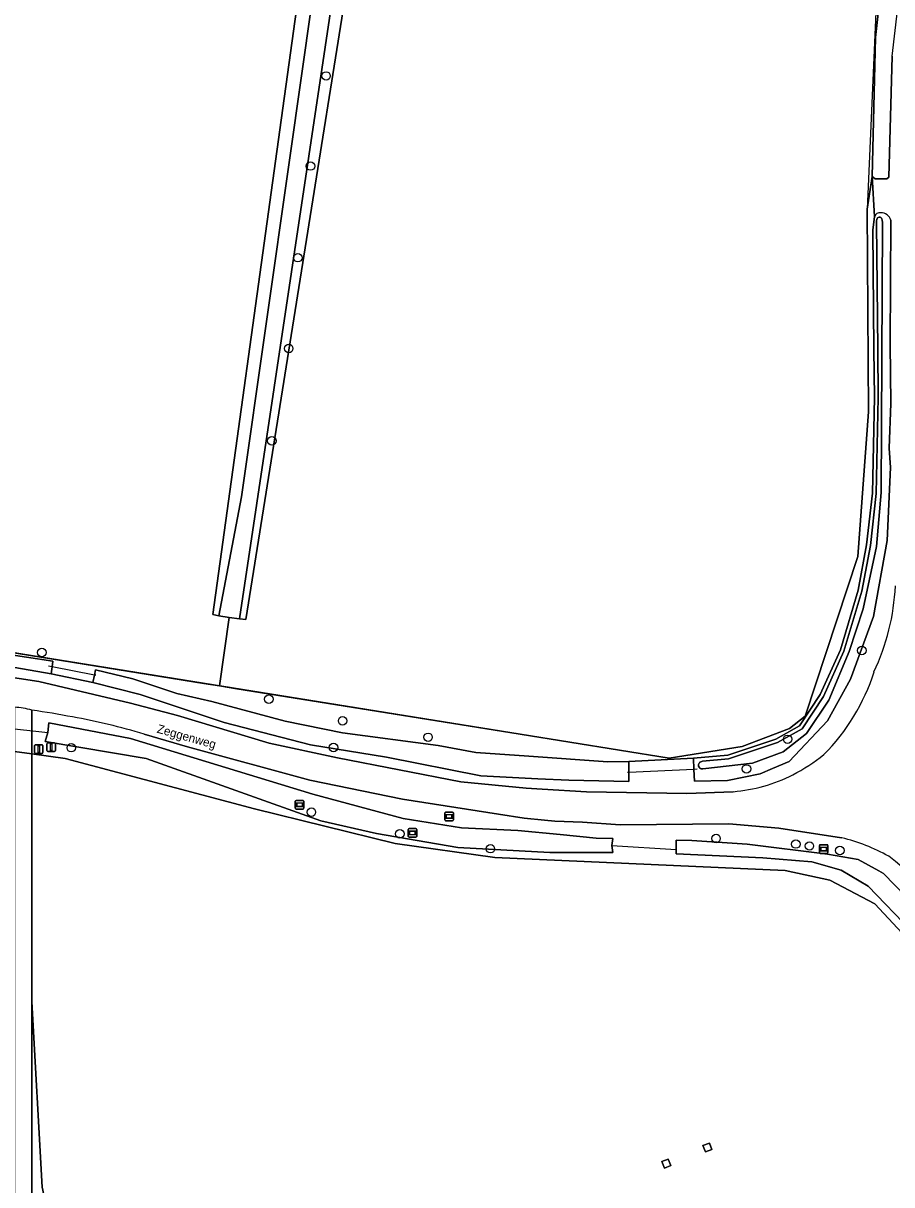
# Model space of a CAD drawing. Extents: x 164494 to 166241, y 382475 to 384495.
# Drawn here: x 165063.2 to 165163.4, y 383403.6 to 383537.6 of the extents above; entities that cross this region are included whole.
import ezdxf

# ---------------------------------------------------------------- set-up
doc = ezdxf.new("R2010")
doc.units = 0
for name, color, linetype in [('IMGEO_Afsluitpaal', 7, 'Continuous'), ('IMGEO_Boom', 7, 'Continuous'), ('IMGEO_Bouwland', 7, 'Continuous'), ('IMGEO_Duiker', 7, 'Continuous'), ('IMGEO_Grasland_agrarisch', 7, 'Continuous'), ('IMGEO_Grasland_overig', 7, 'Continuous'), ('IMGEO_Groenvoorziening', 7, 'Continuous'), ('IMGEO_Hek', 7, 'Continuous'), ('IMGEO_Hoogspanningsmast', 7, 'Continuous'), ('IMGEO_Oever', 7, 'Continuous'), ('IMGEO_Openbare_ruimte_label', 7, 'Continuous'), ('IMGEO_Rijbaan_lokaal_halfverhard', 7, 'Continuous'), ('IMGEO_Straatnaambord', 7, 'Continuous'), ('IMGEO_Verklikker', 7, 'Continuous'), ('IMGEO_Waterloop', 7, 'Continuous')]:
    doc.layers.add(name, color=color, linetype=linetype)

msp = doc.modelspace()

# ---------------------------------------------------------------- linework, layer by layer
at = {"layer": 'IMGEO_Afsluitpaal'}
for p, q in [((165064.46, 383453.44), (165064.46, 383454.24)), ((165064.46, 383454.24), (165064.46, 383453.44)), ((165064.56, 383454.34), (165065.35, 383454.34)), ((165065.35, 383454.34), (165064.56, 383454.34)), ((165065.45, 383454.24), (165065.45, 383453.44)), ((165065.45, 383453.44), (165065.45, 383454.24)), ((165065.9, 383453.68), (165065.9, 383454.47)), ((165065.9, 383454.47), (165065.9, 383453.68)), ((165066, 383454.57), (165066.79, 383454.57)), ((165066.79, 383454.57), (165066, 383454.57)), ((165066.89, 383454.47), (165066.89, 383453.68)), ((165066.89, 383453.68), (165066.89, 383454.47)), ((165065.35, 383453.34), (165064.56, 383453.34)), ((165064.56, 383453.34), (165065.35, 383453.34)), ((165066.79, 383453.58), (165066, 383453.58)), ((165066, 383453.58), (165066.79, 383453.58))]:
    msp.add_line(p, q, dxfattribs=at)
for points in [[(165064.88, 383454.22), (165065.03, 383454.22), (165065.03, 383453.47), (165064.88, 383453.47), (165064.88, 383454.22)], [(165066.32, 383454.45), (165066.47, 383454.45), (165066.47, 383453.7), (165066.32, 383453.7), (165066.32, 383454.45)]]:
    msp.add_lwpolyline(points, dxfattribs=at)
for centre, start, end in [((165064.56, 383454.24), 90, 180), ((165064.56, 383454.24), 90, 180), ((165065.35, 383454.24), 0, 90), ((165065.35, 383454.24), 360, 90), ((165066, 383454.47), 90, 180), ((165066, 383454.47), 90, 180), ((165066.79, 383454.47), 0, 90), ((165066.79, 383454.47), 360, 90), ((165064.56, 383453.44), 180, 270), ((165064.56, 383453.44), 180, 270), ((165065.35, 383453.44), 270, 0), ((165065.35, 383453.44), 270, 0), ((165066, 383453.68), 180, 270), ((165066, 383453.68), 180, 270), ((165066.79, 383453.68), 270, 0), ((165066.79, 383453.68), 270, 0)]:
    msp.add_arc(centre, 0.1, start, end, dxfattribs=at)
at = {"layer": 'IMGEO_Boom'}
for centre in [(165098.11, 383531.53), (165096.32, 383521.13), (165094.85, 383510.56), (165093.8, 383500.07), (165091.86, 383489.42), (165065.31, 383465), (165159.93, 383465.23), (165091.51, 383459.6), (165100.02, 383457.11), (165109.88, 383455.21), (165151.36, 383454.98), (165068.71, 383454), (165098.97, 383454.03), (165146.62, 383451.55), (165096.42, 383446.56), (165106.62, 383444.07), (165143.11, 383443.52), (165152.31, 383442.88), (165153.88, 383442.66), (165117.07, 383442.35), (165157.39, 383442.14)]:
    msp.add_circle(centre, 0.489, dxfattribs=at)
at = {"layer": 'IMGEO_Bouwland'}
msp.add_lwpolyline([(165166.66, 383430.35), (165161.41, 383435.97), (165156.25, 383438.71), (165151.08, 383439.85), (165117.59, 383441.32), (165106.08, 383442.96), (165089.86, 383446.96), (165068.01, 383452.77), (165064.17, 383453.3), (165064.17, 383424.66), (165065.35, 383403.27), (165066.36, 383398.66), (165069.08, 383391.54), (165072.75, 383381.96), (165076.79, 383375.88), (165086.24, 383357.13), (165092.2, 383334.92), (165099.43, 383315.01)], dxfattribs=at)
for points in [[(165142.63, 383407.64), (165141.88, 383407.35), (165141.59, 383408.09), (165142.34, 383408.38)], [(165137.14, 383405.49), (165136.85, 383406.24), (165137.59, 383406.53), (165137.88, 383405.78)]]:
    msp.add_lwpolyline(points, close=True, dxfattribs=at)
at = {"layer": 'IMGEO_Duiker'}
for points in [[(165071.55, 383462.36), (165071.38, 383462.39), (165066.5, 383463.32), (165066.08, 383463.4)], [(165060.79, 383456.33), (165066, 383455.76)], [(165140.93, 383451.52), (165140.56, 383451.5), (165133.06, 383451.15), (165132.9, 383451.14)], [(165131.09, 383442.73), (165138.5, 383442.24)]]:
    msp.add_lwpolyline(points, dxfattribs=at)
at = {"layer": 'IMGEO_Grasland_agrarisch'}
for points in [[(165085.73, 383469.23), (165085.03, 383469.37), (165092.78, 383525.31), (165101.06, 383585.06), (165101.6, 383588.5), (165078.35, 383592.91), (165064.91, 383595.43), (165020.22, 383603.83), (165022.62, 383592.14), (165023.61, 383587.29), (165025.88, 383587.42), (165026.35, 383585.36), (165026.6, 383583.92), (165041.76, 383516.57), (165051.95, 383468.78), (165052.53, 383466.48), (165084, 383461.43), (165085.8, 383461.14), (165086.93, 383469.05)], [(165087.6, 383460.85), (165120.5, 383455.57), (165137.71, 383452.81), (165146.12, 383454.14), (165151.58, 383456.21), (165153.4, 383457.64), (165159.48, 383476.07), (165160.71, 383492.77), (165160.54, 383516.17), (165161.13, 383519.91), (165161.5, 383535.99), (165162.48, 383544.71), (165164.33, 383556.52), (165167.42, 383576.04), (165107.84, 383587.32), (165107.52, 383585.73), (165088.86, 383468.79), (165088.13, 383468.87), (165086.93, 383469.05), (165085.8, 383461.14)]]:
    msp.add_lwpolyline(points, close=True, dxfattribs=at)
at = {"layer": 'IMGEO_Grasland_overig'}
for points in [[(165168.46, 383576.5), (165107.96, 383587.93), (165105.99, 383588.31), (165088.13, 383468.87), (165088.86, 383468.79), (165107.52, 383585.73), (165107.84, 383587.32), (165167.42, 383576.04), (165164.33, 383556.52), (165166.35, 383565.77), (165167.07, 383569.32), (165167.77, 383572.79)], [(165066.12, 383456.87), (165075.55, 383455.07), (165096.6, 383448.63), (165106.99, 383445.82), (165113.74, 383444.77), (165120.24, 383444.43), (165125.11, 383443.97), (165129.29, 383443.57), (165131.18, 383443.52), (165131.09, 383442.73), (165131.18, 383441.9), (165125.93, 383441.91), (165123.94, 383441.91), (165113.31, 383442.5), (165103.94, 383444.11), (165097.49, 383445.58), (165077.37, 383452.77), (165065.69, 383454.73), (165066, 383455.76)], [(165064.17, 383424.66), (165064.17, 383398.94), (165069.08, 383391.54), (165066.36, 383398.66), (165065.35, 383403.27)]]:
    msp.add_lwpolyline(points, close=True, dxfattribs=at)
for points in [[(165101.06, 383585.06), (165092.78, 383525.31), (165085.03, 383469.37), (165085.73, 383469.23), (165088.36, 383482.97), (165093.96, 383522.35), (165102.82, 383584.59)], [(165054.39, 383465.83), (165066.59, 383463.99), (165066.5, 383463.32), (165066.39, 383462.52), (165071.21, 383461.54), (165071.38, 383462.39), (165071.49, 383462.98), (165075.83, 383461.94), (165080.91, 383460.27), (165084.93, 383459.34), (165093.4, 383457.08), (165100.01, 383455.72), (165111.06, 383454.25), (165115.38, 383453.44), (165121.52, 383453.01), (165130.63, 383452.37), (165133.06, 383452.43), (165140.5, 383452.79), (165144.46, 383453.15), (165150, 383454.98), (165152.73, 383456.51), (165155.13, 383460.13), (165157.46, 383465.3), (165159.51, 383472.18), (165160.48, 383477.41), (165161.14, 383483.39), (165161.38, 383494.41), (165161.32, 383500), (165161.2, 383513.73), (165161.4, 383515.31), (165161.13, 383519.91), (165160.54, 383516.17), (165160.71, 383492.77), (165159.48, 383476.07), (165153.4, 383457.64), (165151.58, 383456.21), (165146.12, 383454.14), (165137.71, 383452.81), (165120.5, 383455.57), (165087.6, 383460.85), (165085.8, 383461.14), (165084, 383461.43), (165052.53, 383466.48)], [(165062.17, 383458.67), (165062.17, 383455.47), (165062.17, 383453.58), (165064.17, 383453.3), (165064.17, 383455.05), (165064.17, 383458.34)], [(165064.17, 383458.34), (165064.17, 383455.05), (165064.17, 383453.3), (165068.01, 383452.77), (165089.86, 383446.96), (165106.08, 383442.96), (165117.59, 383441.32), (165151.08, 383439.85), (165156.25, 383438.71), (165161.41, 383435.97), (165166.66, 383430.35)], [(165157.6, 383443.62), (165150.36, 383444.72), (165144.57, 383445.21), (165132.06, 383445.11), (165127.68, 383445.42), (165124.51, 383445.51), (165123.3, 383445.65), (165120.98, 383445.87), (165118.01, 383446.32), (165106.93, 383448.06), (165096.24, 383450.26), (165082.14, 383454.1), (165077.11, 383455.56)], [(164992.61, 383424.04), (165014.57, 383404.26), (165026.95, 383397.57), (165051.51, 383396.47), (165062.55, 383397.3), (165072.75, 383381.96), (165069.08, 383391.54), (165064.17, 383398.94), (165064.17, 383424.66), (165064.17, 383453.3), (165062.17, 383453.58), (165062.17, 383406.13), (165062.17, 383399.28), (165051.48, 383398.48), (165027.5, 383399.55), (165015.73, 383405.91), (165000.27, 383419.83)], [(165165.71, 383432.8), (165160.66, 383438.01), (165157.54, 383439.88), (165154.15, 383440.82), (165148.49, 383441.29), (165138.5, 383441.75), (165138.5, 383442.24), (165138.5, 383443.33), (165140.33, 383443.28), (165146.7, 383442.89), (165155.96, 383441.73), (165159.51, 383441.12), (165161.88, 383439.8), (165162.43, 383439.49), (165166.28, 383435.54)]]:
    msp.add_lwpolyline(points, dxfattribs=at)
for centre, radius, start, end in [((165061.79, 383450.27), 8.41, 73.5632, 87.4192), ((165053.22, 383378.46), 80.62, 78.8209, 82.1908), ((165055.89, 383385.52), 73.19, 73.1407, 79.8002), ((165152.01, 383421.39), 22.92, 61.2506, 75.8794), ((165113.57, 383379.16), 79.57, 40.0636, 51.5673)]:
    msp.add_arc(centre, radius, start, end, dxfattribs=at)
at = {"layer": 'IMGEO_Groenvoorziening'}
for points in [[(165163.43, 383533.8), (165163.04, 383519.85), (165162.83, 383519.67), (165161.45, 383519.65), (165161.13, 383519.91), (165161.4, 383515.31)], [(165163.28, 383514.89), (165163.21, 383500.58), (165163.28, 383493.74), (165163.08, 383488.57), (165163.22, 383486.35), (165162.84, 383477.91), (165161.29, 383469.15), (165158.61, 383461.9), (165155.95, 383457.11), (165151.54, 383452.4), (165149.63, 383451.59), (165148.18, 383450.97), (165144.44, 383450.23), (165140.63, 383450.13), (165140.56, 383451.5), (165140.5, 383452.79), (165133.06, 383452.43), (165133.06, 383451.15), (165133.06, 383450.11), (165126.11, 383450.26), (165122.55, 383450.43), (165115.95, 383450.74), (165105.08, 383452.91), (165096.33, 383454.33), (165086.36, 383456.93), (165076.65, 383460.14), (165071.21, 383461.54), (165066.39, 383462.52), (165062.2, 383463.27)], [(165057.62, 383462.78), (165064.98, 383461.64), (165075.55, 383459.14), (165080.96, 383457.71), (165091.53, 383454.54), (165099.43, 383452.82), (165113.65, 383450.05), (165121.19, 383449.33), (165123.03, 383449.22), (165128.16, 383448.91), (165139.72, 383448.73), (165145.08, 383448.93)]]:
    msp.add_lwpolyline(points, dxfattribs=at)
for centre, radius, start, end in [((165162, 383515.1), 0.635, 80.9352, 160.7513), ((165162.18, 383514.6), 1.13, 14.701, 94.1869), ((165137.85, 383473.85), 25.97, 334.7066, 357.3977), ((165138.64, 383470), 23.83, 315.1799, 342.2854), ((165143.49, 383467.78), 18.9, 296.6394, 309.5931), ((165143.47, 383467.8), 18.94, 274.8677, 296.6603)]:
    msp.add_arc(centre, radius, start, end, dxfattribs=at)
at = {"layer": 'IMGEO_Hek'}
for points in [[(165120.5, 383455.57), (165048.52, 383467.13), (165044.15, 383492.19), (165030.79, 383552.26), (165020.22, 383603.83), (165064.91, 383595.43)], [(165162.5, 383545.03), (165161.53, 383538.9), (165160.54, 383516.17), (165160.71, 383492.77), (165159.48, 383476.07), (165153.4, 383457.64), (165151.58, 383456.21), (165146.12, 383454.14), (165137.71, 383452.81), (165120.5, 383455.57)]]:
    msp.add_lwpolyline(points, dxfattribs=at)
at = {"layer": 'IMGEO_Hoogspanningsmast'}
for points in [[(165142.63, 383407.64), (165142.34, 383408.38), (165141.59, 383408.09), (165141.88, 383407.35)], [(165137.14, 383405.49), (165137.88, 383405.78), (165137.59, 383406.53), (165136.85, 383406.24)]]:
    msp.add_lwpolyline(points, close=True, dxfattribs=at)
at = {"layer": 'IMGEO_Oever'}
msp.add_lwpolyline([(165161.4, 383515.31), (165161.2, 383513.73), (165161.32, 383500), (165161.38, 383494.41), (165161.14, 383483.39), (165160.48, 383477.41), (165159.51, 383472.18), (165157.46, 383465.3), (165155.13, 383460.13), (165152.73, 383456.51), (165150, 383454.98), (165144.46, 383453.15), (165140.5, 383452.79), (165140.56, 383451.5), (165140.63, 383450.13), (165144.44, 383450.23), (165148.18, 383450.97), (165149.63, 383451.59), (165151.54, 383452.4), (165155.95, 383457.11), (165158.61, 383461.9), (165161.29, 383469.15), (165162.84, 383477.91), (165163.22, 383486.35), (165163.08, 383488.57), (165163.28, 383493.74), (165163.21, 383500.58), (165163.28, 383514.89)], dxfattribs=at)
msp.add_lwpolyline([(165141.6, 383451.55), (165141.49, 383451.55), (165141.39, 383451.57), (165141.3, 383451.6), (165141.21, 383451.67), (165141.14, 383451.76), (165141.1, 383451.86), (165141.08, 383451.94), (165141.09, 383452.08), (165141.14, 383452.22), (165141.18, 383452.26), (165141.25, 383452.33), (165141.34, 383452.38), (165141.45, 383452.42), (165141.55, 383452.46), (165144.55, 383452.73), (165150.18, 383454.59), (165153.03, 383456.19), (165155.51, 383459.92), (165157.86, 383465.15), (165159.93, 383472.08), (165160.91, 383477.35), (165161.57, 383483.36), (165161.81, 383494.41), (165161.76, 383500), (165161.62, 383514.54), (165161.62, 383514.64), (165161.62, 383514.74), (165161.63, 383514.81), (165161.65, 383514.97), (165161.69, 383515.07), (165161.74, 383515.16), (165161.8, 383515.21), (165161.93, 383515.25), (165162.03, 383515.24), (165162.11, 383515.19), (165162.19, 383515.11), (165162.24, 383515.02), (165162.27, 383514.92), (165162.29, 383514.81), (165162.3, 383514.7), (165162.3, 383514.58), (165162.3, 383514.46), (165162.14, 383483.44), (165161.61, 383477.23), (165160.1, 383470.02), (165158.48, 383465.09), (165156.11, 383459.5), (165153.54, 383455.64), (165150.85, 383453.53), (165147.33, 383452.22)], close=True, dxfattribs=at)
for centre, radius, start, end in [((165162, 383515.1), 0.635, 80.9352, 160.7513), ((165162.18, 383514.6), 1.13, 14.701, 94.1869)]:
    msp.add_arc(centre, radius, start, end, dxfattribs=at)
at = {"layer": 'IMGEO_Rijbaan_lokaal_halfverhard'}
for points in [[(165145.08, 383448.93), (165139.72, 383448.73), (165128.16, 383448.91), (165123.03, 383449.22), (165121.19, 383449.33), (165113.65, 383450.05), (165099.43, 383452.82), (165091.53, 383454.54), (165080.96, 383457.71), (165075.55, 383459.14), (165064.98, 383461.64), (165057.62, 383462.78), (165049.61, 383463.36), (165033.24, 383463.93), (165027.85, 383463.63), (165016.06, 383464.08), (165005.87, 383464.88), (164999.08, 383465.15), (164993.09, 383466.49), (164985.67, 383468.36), (164981.12, 383470.33), (164974.24, 383473.55), (164964.67, 383477.92)], [(165077.11, 383455.56), (165082.14, 383454.1), (165096.24, 383450.26), (165106.93, 383448.06), (165118.01, 383446.32), (165120.98, 383445.87), (165123.3, 383445.65), (165124.51, 383445.51), (165127.68, 383445.42), (165132.06, 383445.11), (165144.57, 383445.21), (165150.36, 383444.72), (165157.6, 383443.62)]]:
    msp.add_lwpolyline(points, dxfattribs=at)
for centre, radius, start, end in [((165137.85, 383473.85), 25.97, 334.7066, 357.3977), ((165138.64, 383470), 23.83, 315.1799, 342.2854), ((165061.79, 383450.27), 8.41, 73.5632, 87.4192), ((165053.22, 383378.46), 80.62, 78.8209, 82.1908), ((165055.89, 383385.52), 73.19, 73.1407, 79.8002), ((165143.49, 383467.78), 18.9, 296.6394, 309.5931), ((165143.47, 383467.8), 18.94, 274.8677, 296.6603), ((165152.01, 383421.39), 22.92, 61.2506, 75.8794), ((165113.57, 383379.16), 79.57, 40.0636, 51.5673)]:
    msp.add_arc(centre, radius, start, end, dxfattribs=at)
at = {"layer": 'IMGEO_Straatnaambord'}
for p, q in [((165155.03, 383441.91), (165155.03, 383442.71)), ((165155.03, 383442.71), (165155.03, 383441.91)), ((165155.13, 383442.81), (165155.92, 383442.81)), ((165155.92, 383442.81), (165155.13, 383442.81)), ((165155.92, 383441.81), (165155.13, 383441.81)), ((165155.13, 383441.81), (165155.92, 383441.81)), ((165156.02, 383442.71), (165156.02, 383441.91)), ((165156.02, 383441.91), (165156.02, 383442.71))]:
    msp.add_line(p, q, dxfattribs=at)
for points in [[(165155.13, 383442.54), (165155.92, 383442.54), (165155.92, 383442.07), (165155.13, 383442.07), (165155.13, 383442.54)], [(165155.19, 383442.47), (165155.19, 383442.14), (165155.85, 383442.14), (165155.85, 383442.47), (165155.19, 383442.47)]]:
    msp.add_lwpolyline(points, dxfattribs=at)
for centre, start, end in [((165155.13, 383442.71), 90, 180), ((165155.13, 383442.71), 90, 180), ((165155.13, 383441.91), 180, 270), ((165155.13, 383441.91), 180, 270), ((165155.92, 383442.71), 0, 90), ((165155.92, 383442.71), 360, 90), ((165155.92, 383441.91), 270, 0), ((165155.92, 383441.91), 270, 0)]:
    msp.add_arc(centre, 0.1, start, end, dxfattribs=at)
at = {"layer": 'IMGEO_Verklikker'}
for p, q in [((165094.56, 383447.02), (165094.56, 383447.82)), ((165094.56, 383447.82), (165094.56, 383447.02)), ((165094.66, 383447.92), (165095.45, 383447.92)), ((165095.45, 383447.92), (165094.66, 383447.92)), ((165095.55, 383447.82), (165095.55, 383447.02)), ((165095.55, 383447.02), (165095.55, 383447.82)), ((165095.45, 383446.92), (165094.66, 383446.92)), ((165094.66, 383446.92), (165095.45, 383446.92)), ((165111.81, 383445.67), (165111.81, 383446.47)), ((165111.81, 383446.47), (165111.81, 383445.67)), ((165111.91, 383446.57), (165112.7, 383446.57)), ((165112.7, 383446.57), (165111.91, 383446.57)), ((165112.8, 383446.47), (165112.8, 383445.67)), ((165112.8, 383445.67), (165112.8, 383446.47)), ((165107.58, 383443.77), (165107.58, 383444.57)), ((165107.58, 383444.57), (165107.58, 383443.77)), ((165107.68, 383444.67), (165108.47, 383444.67)), ((165108.47, 383444.67), (165107.68, 383444.67)), ((165108.57, 383444.57), (165108.57, 383443.77)), ((165108.57, 383443.77), (165108.57, 383444.57)), ((165112.7, 383445.57), (165111.91, 383445.57)), ((165111.91, 383445.57), (165112.7, 383445.57)), ((165108.47, 383443.67), (165107.68, 383443.67)), ((165107.68, 383443.67), (165108.47, 383443.67))]:
    msp.add_line(p, q, dxfattribs=at)
for points in [[(165094.66, 383447.66), (165095.45, 383447.66), (165095.45, 383447.19), (165094.66, 383447.19), (165094.66, 383447.66)], [(165094.72, 383447.59), (165094.72, 383447.26), (165095.38, 383447.26), (165095.38, 383447.59), (165094.72, 383447.59)], [(165111.92, 383446.31), (165112.7, 383446.31), (165112.7, 383445.84), (165111.92, 383445.84), (165111.92, 383446.31)], [(165111.98, 383446.24), (165111.98, 383445.91), (165112.64, 383445.91), (165112.64, 383446.24), (165111.98, 383446.24)], [(165107.68, 383444.4), (165108.47, 383444.4), (165108.47, 383443.93), (165107.68, 383443.93), (165107.68, 383444.4)], [(165107.75, 383444.33), (165107.75, 383444), (165108.4, 383444), (165108.4, 383444.33), (165107.75, 383444.33)]]:
    msp.add_lwpolyline(points, dxfattribs=at)
for centre, start, end in [((165094.66, 383447.82), 90, 180), ((165094.66, 383447.82), 90, 180), ((165095.45, 383447.82), 0, 90), ((165095.45, 383447.82), 360, 90), ((165094.66, 383447.02), 180, 270), ((165094.66, 383447.02), 180, 270), ((165095.45, 383447.02), 270, 0), ((165095.45, 383447.02), 270, 0), ((165111.91, 383446.47), 90, 180), ((165111.91, 383446.47), 90, 180), ((165112.7, 383446.47), 0, 90), ((165112.7, 383446.47), 360, 90), ((165107.68, 383444.57), 90, 180), ((165107.68, 383444.57), 90, 180), ((165108.47, 383444.57), 0, 90), ((165108.47, 383444.57), 360, 90), ((165111.91, 383445.67), 180, 270), ((165111.91, 383445.67), 180, 270), ((165112.7, 383445.67), 270, 0), ((165112.7, 383445.67), 270, 0), ((165107.68, 383443.77), 180, 270), ((165107.68, 383443.77), 180, 270), ((165108.47, 383443.77), 270, 0), ((165108.47, 383443.77), 270, 0)]:
    msp.add_arc(centre, 0.1, start, end, dxfattribs=at)
at = {"layer": 'IMGEO_Waterloop'}
for points in [[(165085.73, 383469.23), (165086.93, 383469.05), (165088.13, 383468.87), (165105.99, 383588.31), (165103.58, 383588.78), (165102.82, 383584.59), (165093.96, 383522.35), (165088.36, 383482.97)], [(165170.71, 383576.2), (165168.46, 383576.5), (165167.77, 383572.79), (165167.07, 383569.32), (165166.35, 383565.77), (165164.33, 383556.52), (165162.48, 383544.71), (165161.5, 383535.99), (165161.13, 383519.91), (165161.45, 383519.65), (165162.83, 383519.67), (165163.04, 383519.85), (165163.43, 383533.8), (165165.53, 383551.96), (165167.37, 383562.39), (165168.76, 383567.63)], [(165162.3, 383514.46), (165162.3, 383514.58), (165162.3, 383514.7), (165162.29, 383514.81), (165162.27, 383514.92), (165162.24, 383515.02), (165162.19, 383515.11), (165162.11, 383515.19), (165162.03, 383515.24), (165161.93, 383515.25), (165161.8, 383515.21), (165161.74, 383515.16), (165161.69, 383515.07), (165161.65, 383514.97), (165161.63, 383514.81), (165161.62, 383514.74), (165161.62, 383514.64), (165161.62, 383514.54), (165161.76, 383500), (165161.81, 383494.41), (165161.57, 383483.36), (165160.91, 383477.35), (165159.93, 383472.08), (165157.86, 383465.15), (165155.51, 383459.92), (165153.03, 383456.19), (165150.18, 383454.59), (165144.55, 383452.73), (165141.55, 383452.46), (165141.45, 383452.42), (165141.34, 383452.38), (165141.25, 383452.33), (165141.18, 383452.26), (165141.14, 383452.22), (165141.09, 383452.08), (165141.08, 383451.94), (165141.1, 383451.86), (165141.14, 383451.76), (165141.21, 383451.67), (165141.3, 383451.6), (165141.39, 383451.57), (165141.49, 383451.55), (165141.6, 383451.55), (165147.33, 383452.22), (165150.85, 383453.53), (165153.54, 383455.64), (165156.11, 383459.5), (165158.48, 383465.09), (165160.1, 383470.02), (165161.61, 383477.23), (165162.14, 383483.44)], [(165066.39, 383462.52), (165066.5, 383463.32), (165066.59, 383463.99), (165054.39, 383465.83), (165045.99, 383466.5), (165043.22, 383466.2), (165034.42, 383465.7), (165032.68, 383465.48), (165033, 383464.54), (165047.99, 383464.58), (165056.41, 383463.98), (165062.2, 383463.27)], [(165133.06, 383450.11), (165133.06, 383451.15), (165133.06, 383452.43), (165130.63, 383452.37), (165121.52, 383453.01), (165115.38, 383453.44), (165111.06, 383454.25), (165100.01, 383455.72), (165093.4, 383457.08), (165084.93, 383459.34), (165080.91, 383460.27), (165075.83, 383461.94), (165071.49, 383462.98), (165071.38, 383462.39), (165071.21, 383461.54), (165076.65, 383460.14), (165086.36, 383456.93), (165096.33, 383454.33), (165105.08, 383452.91), (165115.95, 383450.74), (165122.55, 383450.43), (165126.11, 383450.26)], [(165077.37, 383452.77), (165097.49, 383445.58), (165103.94, 383444.11), (165113.31, 383442.5), (165123.94, 383441.91), (165125.93, 383441.91), (165131.18, 383441.9), (165131.09, 383442.73), (165131.18, 383443.52), (165129.29, 383443.57), (165125.11, 383443.97), (165120.24, 383444.43), (165113.74, 383444.77), (165106.99, 383445.82), (165096.6, 383448.63), (165075.55, 383455.07), (165066.12, 383456.87), (165066, 383455.76), (165065.69, 383454.73)]]:
    msp.add_lwpolyline(points, close=True, dxfattribs=at)
msp.add_lwpolyline([(165166.28, 383435.54), (165162.43, 383439.49), (165161.88, 383439.8), (165159.51, 383441.12), (165155.96, 383441.73), (165146.7, 383442.89), (165140.33, 383443.28), (165138.5, 383443.33), (165138.5, 383442.24), (165138.5, 383441.75), (165148.49, 383441.29), (165154.15, 383440.82), (165157.54, 383439.88), (165160.66, 383438.01), (165165.71, 383432.8)], dxfattribs=at)

# ---------------------------------------------------------------- texts
at = {"layer": 'IMGEO_Openbare_ruimte_label'}
msp.add_text('Zeggenweg', height=1, rotation=344.3379, dxfattribs=at).set_placement((165078.52, 383455.76))

doc.saveas('drawing.dxf')
